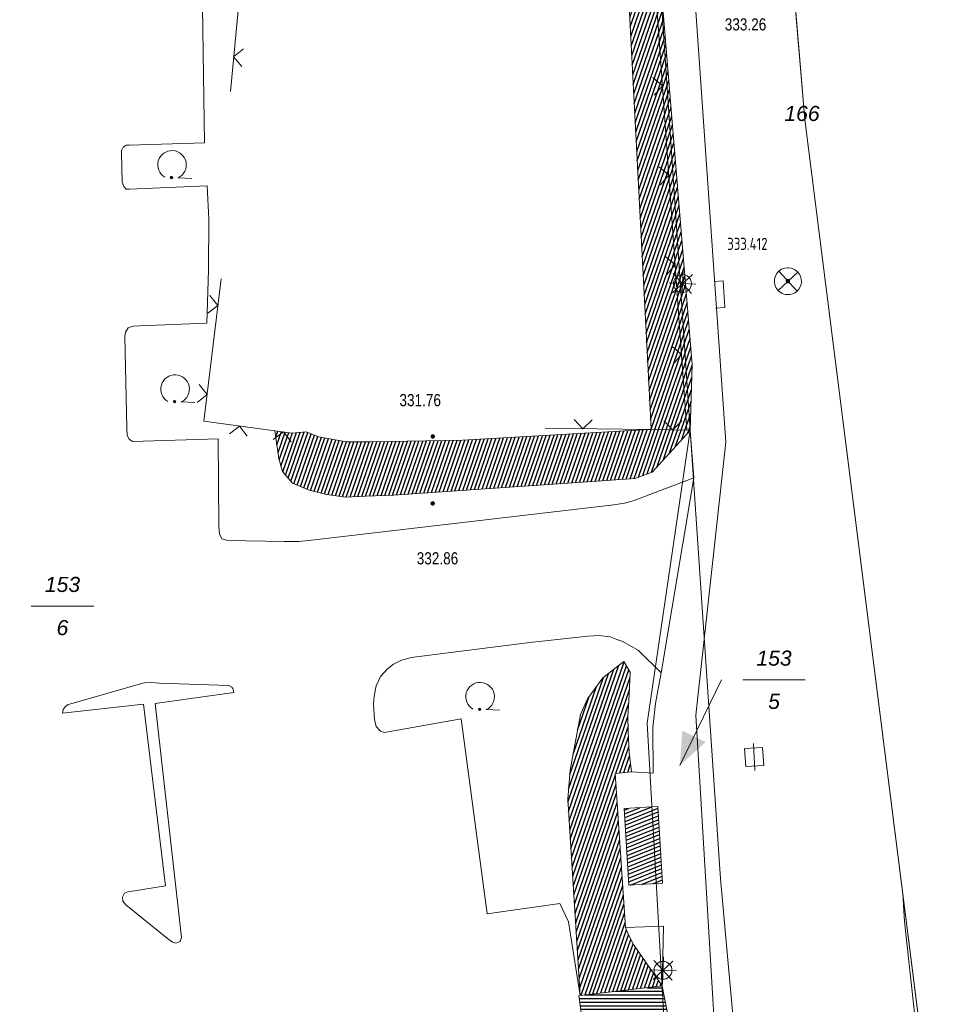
# Model space of a CAD drawing. Header units: metres. Extents: x 345144 to 348639, y 5629211 to 5635235.
# Tile 973 of 1056: x 347890 to 347941, y 5631118 to 5631172. Entities that reach past the tile are written whole.
import ezdxf
from ezdxf.enums import TextEntityAlignment as Align

# ---------------------------------------------------------------- set-up
doc = ezdxf.new("R2010")
doc.units = ezdxf.units.M
doc.header["$MEASUREMENT"] = 0
for name, color, linetype in [('011 Gebäude', 7, 'Continuous'), ('028 Geländeform', 7, 'Continuous'), ('028 Geländeform Ausg.', 7, 'Continuous'), ('065-066 Ver_Entsorgung', 7, 'Continuous'), ('065-066 Ver_Entsorgung Ausg.', 7, 'Continuous'), ('081-083 Topographie', 7, 'Continuous'), ('AX Flurstück', 7, 'Continuous'), ('Blatt', 7, 'Continuous'), ('Definitionslinie', 7, 'Continuous'), ('Gemeinde Lokation', 7, 'Continuous'), ('MG Präsentationsobjekt - Linie', 7, 'Continuous'), ('Ortsteil Lokation', 7, 'Continuous'), ('Präsentationsobjekt -Text (punktförmig)', 7, 'Continuous')]:
    doc.layers.add(name, color=color, linetype=linetype)
doc.styles.add('ARIAL', font='arial.ttf', dxfattribs={"height": 1})
doc.styles.add('ARIALIT', font='ariali.ttf', dxfattribs={"height": 1})
doc.styles.add('DIN-6776-IT', font='txt', dxfattribs={"height": 1})
pattern_1 = [(250.9552151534, (0, 0), (0.1890527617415, -0.065261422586), [])]

# ---------------------------------------------------------------- blocks, each defined once
blk = doc.blocks.new('alk_5742_nrw')
at = {"color": 134, "lineweight": 5, "true_color": 0x00b2b2, "flags": 128}
for points in [[(0, -1), (0, 1)], [(1, 0), (-1, 0)], [(0.707333, -0.707333), (-0.707333, 0.707333)], [(-0.707333, -0.707333), (0.707333, 0.707333)]]:
    blk.add_lwpolyline(points, dxfattribs=at)
at = {"color": 134, "lineweight": 5, "true_color": 0x00b2b2}
for start, end in [(0, 180), (180, 0)]:
    blk.add_arc((0, 0), 0.666667, start, end, dxfattribs=at)
blk = doc.blocks.new('alk_3504_nrw')
at = {"color": 134, "lineweight": 5, "true_color": 0x00b2b2, "flags": 128}
for points in [[(-0.729333, -0.684), (-0.707333, -0.707333), (0.707333, 0.707333)], [(-0.707333, 0.707333), (0.707333, -0.707333)]]:
    blk.add_lwpolyline(points, dxfattribs=at)
at = {"color": 134, "lineweight": 5, "true_color": 0x00b2b2}
for start, end in [(90, -90), (-90, 90)]:
    blk.add_arc((0, 0), 1, start, end, dxfattribs=at)
blk = doc.blocks.new('alk_043x_nrw')
h = blk.add_hatch(color=7)
edge = h.paths.add_edge_path(flags=0)
edge.add_arc((0, 0), 1, 180, 360, ccw=False)
edge.add_arc((0, 0), 1, 0, 180, ccw=False)
blk = doc.blocks.new('alk_7100_nrwx2')
at = {"true_color": 0x2e2e2e}
h = blk.add_hatch(color=250, dxfattribs=at)
edge = h.paths.add_edge_path(flags=0)
edge.add_arc((0.024073, -0.597267), 0.057254, 180, 360, ccw=False)
edge.add_arc((0.024073, -0.597267), 0.057255, 0, 180, ccw=False)
at = {"color": 250, "lineweight": 5, "true_color": 0x2e2e2e, "flags": 128}
blk.add_lwpolyline([(0.349382, -0.597267), (1, -0.597267)], dxfattribs=at)
at = {"color": 250, "lineweight": 5, "true_color": 0x2e2e2e}
for centre, radius, start, end in [((0.024073, 0.012362), 0.690995, -61.9148169, -118.0851831), ((0.024073, -0.597267), 0.057255, 0, 180), ((0.024073, -0.597267), 0.057254, 180, 0)]:
    blk.add_arc(centre, radius, start, end, dxfattribs=at)
blk = doc.blocks.new('swc_strasseneinlauf')
at = {"color": 7, "lineweight": 5, "flags": 128}
blk.add_lwpolyline([(-1, 0), (-1, -0.666667), (1, -0.666667), (1, 0)], dxfattribs=at)
blk = doc.blocks.new('3488_swc')
at = {"color": 7, "lineweight": 5, "flags": 128}
for points in [[(1, 0), (-1, 0)], [(0.666667, 0.666667), (-0.666667, 0.666667), (-0.666667, -0.666667), (0.666667, -0.666667), (0.666667, 0.666667)]]:
    blk.add_lwpolyline(points, dxfattribs=at)

msp = doc.modelspace()

# ---------------------------------------------------------------- hatches: boundary and pattern name
at = {"layer": '011 Gebäude', "true_color": 0x8f8f8f}
h = msp.add_hatch(dxfattribs=at)
h.set_pattern_fill('_USER', color=252, scale=0.2, angle=201.8823529, style=0, pattern_type=0)
h.set_pattern_definition([(201.882352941, (0, 0), (0.074540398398, -0.185590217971), [])])
h.paths.add_polyline_path([(347925.139, 5631128.662), (347925.474, 5631128.682), (347925.474, 5631128.682), (347925.732, 5631124.418), (347925.732, 5631124.418), (347925.382, 5631124.397), (347925.382, 5631124.397), (347923.858, 5631124.304), (347923.858, 5631124.304), (347923.599, 5631128.568), (347923.599, 5631128.568)], flags=0)
at = {"layer": '028 Geländeform', "true_color": 0xb27500}
h = msp.add_hatch(dxfattribs=at)
h.set_pattern_fill('_USER', color=44, scale=0.2, angle=250.9552152, style=0, pattern_type=0)
h.set_pattern_definition(pattern_1)
h.paths.add_polyline_path([(347927.27, 5631149.629), (347927.268, 5631149.629), (347927.268, 5631149.629), (347926.085, 5631149.656), (347926.085, 5631149.656), (347925.095, 5631149.678), (347925.095, 5631149.678), (347924.998, 5631151.56), (347924.998, 5631151.56), (347923.747, 5631175.745), (347923.747, 5631175.745), (347925.227, 5631175.839), (347925.227, 5631175.839), (347925.525, 5631175.858), (347925.525, 5631175.858), (347927.38, 5631153.279), (347927.38, 5631153.279)], flags=0)
h = msp.add_hatch(dxfattribs=at)
h.set_pattern_fill('_USER', color=44, scale=0.2, angle=250.9552152, style=0, pattern_type=0)
h.set_pattern_definition(pattern_1)
h.paths.add_polyline_path([(347927.27, 5631149.629), (347927.268, 5631149.627), (347927.268, 5631149.627), (347925.147, 5631147.306), (347925.147, 5631147.306), (347924.182, 5631146.955), (347924.182, 5631146.955), (347922.607, 5631146.829), (347922.607, 5631146.829), (347910.759, 5631146.022), (347910.759, 5631146.022), (347909.239, 5631145.957), (347909.239, 5631145.957), (347908.058, 5631145.908), (347908.058, 5631145.908), (347907.05, 5631146.06), (347907.05, 5631146.06), (347906.057, 5631146.3), (347906.057, 5631146.3), (347905.137, 5631146.689), (347905.137, 5631146.689), (347904.579, 5631147.327), (347904.579, 5631147.327), (347904.378, 5631148.06), (347904.378, 5631148.06), (347904.16, 5631149.604), (347904.16, 5631149.604), (347905.102, 5631149.477), (347905.102, 5631149.477), (347905.898, 5631149.553), (347905.898, 5631149.553), (347906.591, 5631149.272), (347906.591, 5631149.272), (347908.141, 5631148.992), (347908.141, 5631148.992), (347909.473, 5631148.98), (347909.473, 5631148.98), (347914.602, 5631149.074), (347914.602, 5631149.074), (347924.957, 5631149.67), (347924.957, 5631149.67), (347924.963, 5631149.67), (347924.963, 5631149.67), (347925.095, 5631149.678), (347925.095, 5631149.678), (347926.085, 5631149.656), (347926.085, 5631149.656), (347927.268, 5631149.629), (347927.268, 5631149.629)], flags=0)
h = msp.add_hatch(dxfattribs=at)
h.set_pattern_fill('_USER', color=44, scale=0.2, angle=250.9552152, style=0, pattern_type=0)
h.set_pattern_definition(pattern_1)
h.paths.add_polyline_path([(347923.101, 5631130.53), (347923.672, 5631121.948), (347923.672, 5631121.948), (347923.835, 5631121.541), (347923.835, 5631121.541), (347924.115, 5631120.998), (347924.115, 5631120.998), (347925.716, 5631118.699), (347925.716, 5631118.699), (347921.154, 5631118.174), (347921.154, 5631118.174), (347920.78, 5631124.074), (347920.78, 5631124.074), (347920.451, 5631129.087), (347920.451, 5631129.087), (347920.595, 5631130.705), (347920.595, 5631130.705), (347920.807, 5631131.918), (347920.807, 5631131.918), (347921.171, 5631133.815), (347921.171, 5631133.815), (347921.552, 5631134.68), (347921.552, 5631134.68), (347922.408, 5631135.851), (347922.408, 5631135.851), (347923.58, 5631136.761), (347923.58, 5631136.761), (347923.935, 5631136.165), (347923.935, 5631136.165), (347923.879, 5631134.888), (347923.879, 5631134.888), (347923.803, 5631133.72), (347923.803, 5631133.72), (347923.824, 5631132.838), (347923.824, 5631132.838), (347923.871, 5631131.697), (347923.871, 5631131.697), (347924.007, 5631130.622), (347924.007, 5631130.622)], flags=0)
at = {"layer": '081-083 Topographie'}
h = msp.add_hatch(dxfattribs=at)
h.set_pattern_fill('_USER', scale=0.2, style=0, pattern_type=0)
h.set_pattern_definition([(0, (0, 0), (0, 0.2), [])])
h.paths.add_polyline_path([(347921.154, 5631118.174), (347925.716, 5631118.699), (347925.716, 5631118.699), (347926.228, 5631116.036), (347926.228, 5631116.036), (347925.892, 5631115.993), (347925.892, 5631115.993), (347924.545, 5631115.789), (347924.545, 5631115.789), (347923.983, 5631115.7), (347923.983, 5631115.7), (347921.469, 5631115.353), (347921.469, 5631115.353), (347921.063, 5631118.157), (347921.063, 5631118.157)], flags=0)
at = {"layer": 'MG Präsentationsobjekt - Linie', "true_color": 0x5e5e5e}
msp.add_hatch(color=251, dxfattribs=at).paths.add_polyline_path([(347926.835778, 5631132.907468), (347928.130093, 5631132.27632), (347926.694, 5631130.974)], flags=0)

# ---------------------------------------------------------------- linework, layer by layer
at = {"layer": '011 Gebäude', "color": 251, "linetype": 'Continuous', "lineweight": 13, "true_color": 0x4f4f4f, "flags": 128}
msp.add_lwpolyline([(347925.139, 5631128.662), (347925.474, 5631128.682), (347925.474, 5631128.682), (347925.732, 5631124.418), (347925.732, 5631124.418), (347925.382, 5631124.397), (347925.382, 5631124.397), (347923.858, 5631124.304), (347923.858, 5631124.304), (347923.599, 5631128.568), (347923.599, 5631128.568), (347925.139, 5631128.662)], dxfattribs=at)
at = {"layer": '081-083 Topographie', "color": 7, "linetype": 'Continuous', "lineweight": 5, "flags": 128}
for points in [[(347955.03, 5630960.986), (347952.803, 5630974.853), (347952.803, 5630974.853), (347950.929, 5630987.89), (347950.929, 5630987.89), (347949.354, 5630998.886), (347949.354, 5630998.886), (347945.628, 5631021.708), (347945.628, 5631021.708), (347942.008, 5631046.566), (347942.008, 5631046.566), (347939.429, 5631063.019), (347939.429, 5631063.019), (347933.378, 5631102.479), (347933.378, 5631102.479), (347928.886, 5631112.106), (347928.886, 5631112.106), (347927.592, 5631133.765), (347927.592, 5631133.765), (347929.249, 5631148.964), (347929.249, 5631148.964), (347922.126, 5631251.314), (347922.126, 5631251.314), (347921.599, 5631258.336)], [(347901.678, 5631168.495), (347902.517, 5631177.319)], [(347927.469, 5631146.977), (347924.101, 5631145.708), (347924.101, 5631145.708), (347923.616, 5631145.571), (347923.616, 5631145.571), (347923.011, 5631145.472), (347923.011, 5631145.472), (347906.368, 5631143.535), (347906.368, 5631143.535), (347905.479, 5631143.442), (347905.479, 5631143.442), (347904.671, 5631143.438), (347904.671, 5631143.438), (347901.536, 5631143.498), (347901.536, 5631143.498), (347901.211, 5631143.595), (347901.211, 5631143.595), (347901.07, 5631143.857), (347901.07, 5631143.857), (347901.034, 5631144.271), (347901.034, 5631144.271), (347901.003, 5631149.162), (347901.003, 5631149.162), (347896.238, 5631149.001), (347896.238, 5631149.001), (347896.052, 5631149.13), (347896.052, 5631149.13), (347895.932, 5631149.346), (347895.932, 5631149.346), (347895.916, 5631149.759), (347895.916, 5631149.759), (347895.81, 5631154.846), (347895.81, 5631154.846), (347895.843, 5631155.087), (347895.843, 5631155.087), (347895.983, 5631155.324), (347895.983, 5631155.324), (347896.266, 5631155.425), (347896.266, 5631155.425), (347896.646, 5631155.443), (347896.646, 5631155.443), (347900.369, 5631155.585), (347900.369, 5631155.585), (347900.468, 5631158.547), (347900.468, 5631158.547), (347900.483, 5631161.391), (347900.483, 5631161.391), (347900.383, 5631163.24), (347900.383, 5631163.24), (347896.071, 5631163.048), (347896.071, 5631163.048), (347895.881, 5631163.055), (347895.881, 5631163.055), (347895.748, 5631163.204), (347895.748, 5631163.204), (347895.648, 5631163.442), (347895.648, 5631163.442), (347895.621, 5631165.065), (347895.621, 5631165.065), (347895.611, 5631165.2), (347895.611, 5631165.2), (347895.706, 5631165.386), (347895.706, 5631165.386), (347895.879, 5631165.511), (347895.879, 5631165.511), (347896.042, 5631165.494), (347896.042, 5631165.494), (347900.234, 5631165.639), (347900.234, 5631165.639), (347900.097, 5631175.718)], [(347901.159, 5631158.068), (347900.209, 5631150.132), (347900.209, 5631150.132), (347904.16, 5631149.604), (347904.16, 5631149.604), (347905.102, 5631149.477)], [(347924.007, 5631130.622), (347925.208, 5631130.551), (347925.208, 5631130.551), (347925.194, 5631133.09), (347925.194, 5631133.09), (347925.339, 5631134.414), (347925.339, 5631134.414), (347925.65, 5631136.132), (347925.65, 5631136.132), (347927.469, 5631146.977), (347927.469, 5631146.977), (347927.268, 5631149.627), (347927.268, 5631149.627), (347927.268, 5631149.629), (347927.268, 5631149.629), (347927.258, 5631149.762)], [(347925.65, 5631136.132), (347924.387, 5631137.37), (347924.387, 5631137.37), (347923.511, 5631137.866), (347923.511, 5631137.866), (347923.194, 5631137.987), (347923.194, 5631137.987), (347922.816, 5631138.14), (347922.816, 5631138.14), (347922.209, 5631138.215), (347922.209, 5631138.215), (347921.567, 5631138.174), (347921.567, 5631138.174), (347918.347, 5631137.816), (347918.347, 5631137.816), (347911.737, 5631136.989), (347911.737, 5631136.989), (347911.165, 5631136.808), (347911.165, 5631136.808), (347910.756, 5631136.619), (347910.756, 5631136.619), (347910.414, 5631136.351), (347910.414, 5631136.351), (347910.039, 5631135.926), (347910.039, 5631135.926), (347909.794, 5631135.413), (347909.794, 5631135.413), (347909.69, 5631134.832), (347909.69, 5631134.832), (347909.65, 5631134.376), (347909.65, 5631134.376), (347909.705, 5631133.538), (347909.705, 5631133.538), (347909.783, 5631133.133), (347909.783, 5631133.133), (347910.034, 5631132.875), (347910.034, 5631132.875), (347910.259, 5631132.816), (347910.259, 5631132.816), (347910.453, 5631132.853), (347910.453, 5631132.853), (347914.523, 5631133.568), (347914.523, 5631133.568), (347915.965, 5631122.721), (347915.965, 5631122.721), (347920.01, 5631123.289), (347920.01, 5631123.289), (347920.488, 5631122.272), (347920.488, 5631122.272), (347921.154, 5631118.174)], [(347895.702, 5631123.42), (347895.868, 5631123.211), (347895.868, 5631123.211), (347898.186, 5631121.331), (347898.186, 5631121.331), (347898.452, 5631121.137), (347898.452, 5631121.137), (347898.646, 5631121.079), (347898.646, 5631121.079), (347898.877, 5631121.179), (347898.877, 5631121.179), (347898.962, 5631121.392), (347898.962, 5631121.392), (347897.499, 5631134.427), (347897.499, 5631134.427), (347901.875, 5631135.035), (347901.875, 5631135.035), (347901.816, 5631135.254), (347901.816, 5631135.254), (347901.759, 5631135.327), (347901.759, 5631135.327), (347901.584, 5631135.43), (347901.584, 5631135.43), (347897.729, 5631135.554), (347897.729, 5631135.554), (347897.295, 5631135.597), (347897.295, 5631135.597), (347896.904, 5631135.578), (347896.904, 5631135.578), (347896.674, 5631135.511), (347896.674, 5631135.511), (347892.932, 5631134.448), (347892.932, 5631134.448), (347892.654, 5631134.36), (347892.654, 5631134.36), (347892.498, 5631134.262), (347892.498, 5631134.262), (347892.38, 5631134.079), (347892.38, 5631134.079), (347892.332, 5631133.876), (347892.332, 5631133.876), (347896.849, 5631134.38), (347896.849, 5631134.38), (347898.062, 5631124.28), (347898.062, 5631124.28), (347896.345, 5631124.002), (347896.345, 5631124.002), (347895.966, 5631123.93), (347895.966, 5631123.93), (347895.788, 5631123.857), (347895.788, 5631123.857), (347895.681, 5631123.644), (347895.681, 5631123.644), (347895.702, 5631123.42)], [(347939.099346, 5631123.830558), (347939.197, 5631122.282), (347939.197, 5631122.282), (347940.334, 5631111.923), (347940.334, 5631111.923), (347940.730177, 5631110.937747)], [(347923.672, 5631121.948), (347925.778, 5631122.03), (347925.778, 5631122.03), (347925.716, 5631118.699)]]:
    msp.add_lwpolyline(points, dxfattribs=at)
at = {"layer": 'AX Flurstück', "color": 8, "linetype": 'Continuous', "lineweight": 13, "true_color": 0x808080, "flags": 128}
for points in [[(347926.424, 5631253.18), (347933.647, 5631166.935), (347960.584, 5630953.98), (347975.383, 5630844.729)], [(347878.607, 5631077.715), (347873.928, 5631107.345), (347873.443, 5631110.628), (347871.448, 5631124.147), (347868.345, 5631148.019), (347867.41, 5631164.909), (347866.508, 5631176.433), (347866.375, 5631184.013), (347902.694, 5631180.917), (347925.271, 5631178.999), (347925.433, 5631177.005), (347927.27, 5631149.629), (347924.873, 5631133.335), (347926.064, 5631112.42), (347931.637, 5631101.29), (347933.798, 5631086.901), (347904.762, 5631082.067), (347878.607, 5631077.715)], [(347973.47, 5630827.449), (347968.877, 5630856.525), (347965.66, 5630876.849), (347966.003, 5630876.905), (347962.535, 5630898.93), (347955.05, 5630948.187), (347953.42, 5630958.069), (347952.505, 5630964.111), (347949.981, 5630980.804), (347944.018, 5631020.252), (347941.41, 5631037.164), (347940.732, 5631041.562), (347936.788, 5631067.143), (347936.502, 5631068.989), (347933.798, 5631086.901), (347931.637, 5631101.29), (347931.254, 5631103.847), (347929.915, 5631114.008), (347928.957, 5631124.654), (347927.27, 5631149.629), (347925.433, 5631177.005)], [(347927.27, 5631149.629), (347928.957, 5631124.654), (347929.915, 5631114.008), (347931.254, 5631103.847), (347931.637, 5631101.29), (347926.064, 5631112.42), (347924.873, 5631133.335), (347927.27, 5631149.629)]]:
    msp.add_lwpolyline(points, dxfattribs=at)
at = {"layer": 'Blatt', "color": 205, "linetype": 'Continuous', "lineweight": 5, "true_color": 0x873099, "flags": 128}
msp.add_lwpolyline([(347960.584, 5630953.98), (347963.101, 5630935.4), (347874.464, 5630937.896), (347881.503, 5631187.771), (347932.021, 5631186.349), (347933.647, 5631166.935), (347960.584, 5630953.98)], dxfattribs=at)
at = {"layer": 'Definitionslinie', "color": 7, "linetype": 'Continuous', "lineweight": 5, "flags": 128}
for points in [[(347922.126, 5631251.314), (347929.249, 5631148.964)], [(347901.678, 5631168.495), (347902.517, 5631177.319)], [(347900.097, 5631175.718), (347900.234, 5631165.639)], [(347919.191, 5631149.745), (347924.957, 5631149.67), (347924.957, 5631149.67), (347924.963, 5631149.67), (347924.963, 5631149.67), (347926.085, 5631149.656), (347926.085, 5631149.656), (347927.081, 5631149.643), (347925.227, 5631175.839), (347925.227, 5631175.839), (347925.222, 5631175.904)], [(347902.406, 5631170.869), (347901.861, 5631170.418), (347902.311, 5631169.873)], [(347902.406, 5631170.869), (347901.861, 5631170.418), (347902.311, 5631169.873)], [(347925.261, 5631168.278), (347925.725, 5631168.811), (347925.19, 5631169.275)], [(347896.042, 5631165.494), (347900.234, 5631165.639)], [(347895.611, 5631165.2), (347895.706, 5631165.386)], [(347895.611, 5631165.2), (347895.621, 5631165.065)], [(347895.621, 5631165.065), (347895.648, 5631163.442)], [(347895.706, 5631165.386), (347895.879, 5631165.511)], [(347895.879, 5631165.511), (347896.042, 5631165.494)], [(347925.614, 5631163.291), (347926.077, 5631163.824), (347925.544, 5631164.287)], [(347895.648, 5631163.442), (347895.748, 5631163.204)], [(347895.748, 5631163.204), (347895.881, 5631163.055)], [(347895.881, 5631163.055), (347896.071, 5631163.048)], [(347896.071, 5631163.048), (347900.383, 5631163.24)], [(347900.383, 5631163.24), (347900.483, 5631161.391)], [(347900.483, 5631161.391), (347900.468, 5631158.547)], [(347925.967, 5631158.304), (347926.43, 5631158.838), (347925.896, 5631159.301)], [(347900.468, 5631158.547), (347900.369, 5631155.585)], [(347900.209, 5631150.132), (347901.159, 5631158.068)], [(347900.425, 5631156.145), (347900.981, 5631156.582), (347900.544, 5631157.138)], [(347900.425, 5631156.145), (347900.981, 5631156.582), (347900.544, 5631157.138)], [(347895.843, 5631155.087), (347895.983, 5631155.324)], [(347895.983, 5631155.324), (347896.266, 5631155.425)], [(347896.266, 5631155.425), (347896.646, 5631155.443)], [(347896.646, 5631155.443), (347900.369, 5631155.585)], [(347895.81, 5631154.846), (347895.843, 5631155.087)], [(347895.81, 5631154.846), (347895.916, 5631149.759)], [(347926.32, 5631153.317), (347926.783, 5631153.851), (347926.249, 5631154.314)], [(347899.831, 5631151.181), (347900.387, 5631151.618), (347899.95, 5631152.174)], [(347899.831, 5631151.181), (347900.387, 5631151.618), (347899.95, 5631152.174)], [(347920.809, 5631150.224), (347921.301, 5631149.718), (347921.808, 5631150.211)], [(347895.916, 5631149.759), (347895.932, 5631149.346)], [(347900.209, 5631150.132), (347904.16, 5631149.604)], [(347902.614, 5631149.306), (347902.185, 5631149.868), (347901.623, 5631149.439)], [(347902.614, 5631149.306), (347902.185, 5631149.868), (347901.623, 5631149.439)], [(347925.807, 5631150.159), (347926.3, 5631149.653), (347926.806, 5631150.147)], [(347927.258, 5631149.762), (347927.268, 5631149.629), (347927.268, 5631149.629), (347927.268, 5631149.627), (347927.268, 5631149.627), (347927.469, 5631146.977)], [(347895.932, 5631149.346), (347896.052, 5631149.13)], [(347896.052, 5631149.13), (347896.238, 5631149.001)], [(347896.238, 5631149.001), (347901.003, 5631149.162)], [(347901.003, 5631149.162), (347901.034, 5631144.271)], [(347905.06, 5631148.978), (347904.631, 5631149.541), (347904.069, 5631149.112)], [(347905.06, 5631148.978), (347904.631, 5631149.541), (347904.069, 5631149.112)], [(347904.16, 5631149.604), (347905.102, 5631149.477)], [(347927.592, 5631133.765), (347929.249, 5631148.964)], [(347924.101, 5631145.708), (347927.469, 5631146.977)], [(347925.65, 5631136.132), (347927.469, 5631146.977)], [(347906.368, 5631143.535), (347923.011, 5631145.472)], [(347923.011, 5631145.472), (347923.616, 5631145.571)], [(347923.616, 5631145.571), (347924.101, 5631145.708)], [(347901.034, 5631144.271), (347901.07, 5631143.857)], [(347901.07, 5631143.857), (347901.211, 5631143.595)], [(347901.211, 5631143.595), (347901.536, 5631143.498)], [(347901.536, 5631143.498), (347904.671, 5631143.438)], [(347904.671, 5631143.438), (347905.479, 5631143.442)], [(347905.479, 5631143.442), (347906.368, 5631143.535)], [(347918.347, 5631137.816), (347921.567, 5631138.174)], [(347921.567, 5631138.174), (347922.209, 5631138.215)], [(347922.209, 5631138.215), (347922.816, 5631138.14)], [(347922.816, 5631138.14), (347923.194, 5631137.987)], [(347911.737, 5631136.989), (347918.347, 5631137.816)], [(347923.194, 5631137.987), (347923.511, 5631137.866)], [(347923.511, 5631137.866), (347924.387, 5631137.37)], [(347924.387, 5631137.37), (347925.65, 5631136.132)], [(347910.414, 5631136.351), (347910.756, 5631136.619)], [(347910.756, 5631136.619), (347911.165, 5631136.808)], [(347911.165, 5631136.808), (347911.737, 5631136.989)], [(347909.794, 5631135.413), (347910.039, 5631135.926)], [(347910.039, 5631135.926), (347910.414, 5631136.351)], [(347925.339, 5631134.414), (347925.65, 5631136.132)], [(347892.932, 5631134.448), (347896.674, 5631135.511)], [(347896.674, 5631135.511), (347896.904, 5631135.578)], [(347896.904, 5631135.578), (347897.295, 5631135.597)], [(347897.295, 5631135.597), (347897.729, 5631135.554)], [(347897.729, 5631135.554), (347901.584, 5631135.43)], [(347901.584, 5631135.43), (347901.759, 5631135.327)], [(347909.69, 5631134.832), (347909.794, 5631135.413)], [(347897.499, 5631134.427), (347901.875, 5631135.035)], [(347901.759, 5631135.327), (347901.816, 5631135.254)], [(347901.816, 5631135.254), (347901.875, 5631135.035)], [(347909.65, 5631134.376), (347909.69, 5631134.832)], [(347892.332, 5631133.876), (347896.849, 5631134.38)], [(347892.498, 5631134.262), (347892.654, 5631134.36)], [(347892.654, 5631134.36), (347892.932, 5631134.448)], [(347896.849, 5631134.38), (347898.062, 5631124.28)], [(347897.499, 5631134.427), (347898.962, 5631121.392)], [(347909.65, 5631134.376), (347909.705, 5631133.538)], [(347925.194, 5631133.09), (347925.339, 5631134.414)], [(347892.332, 5631133.876), (347892.38, 5631134.079)], [(347892.38, 5631134.079), (347892.498, 5631134.262)], [(347927.592, 5631133.765), (347928.886, 5631112.106)], [(347909.705, 5631133.538), (347909.783, 5631133.133)], [(347910.453, 5631132.853), (347914.523, 5631133.568)], [(347914.523, 5631133.568), (347915.965, 5631122.721)], [(347909.783, 5631133.133), (347910.034, 5631132.875)], [(347910.034, 5631132.875), (347910.259, 5631132.816)], [(347910.259, 5631132.816), (347910.453, 5631132.853)], [(347925.194, 5631133.09), (347925.208, 5631130.551)], [(347924.007, 5631130.622), (347925.208, 5631130.551)], [(347895.788, 5631123.857), (347895.966, 5631123.93)], [(347895.966, 5631123.93), (347896.345, 5631124.002)], [(347896.345, 5631124.002), (347898.062, 5631124.28)], [(347895.681, 5631123.644), (347895.788, 5631123.857)], [(347895.681, 5631123.644), (347895.702, 5631123.42)], [(347895.702, 5631123.42), (347895.868, 5631123.211)], [(347939.099346, 5631123.830558), (347939.197, 5631122.282)], [(347895.868, 5631123.211), (347898.186, 5631121.331)], [(347915.965, 5631122.721), (347920.01, 5631123.289)], [(347920.01, 5631123.289), (347920.488, 5631122.272)], [(347920.488, 5631122.272), (347921.154, 5631118.174)], [(347939.197, 5631122.282), (347940.334, 5631111.923)], [(347923.672, 5631121.948), (347925.778, 5631122.03)], [(347925.778, 5631122.03), (347925.716, 5631118.699)], [(347898.186, 5631121.331), (347898.452, 5631121.137)], [(347898.452, 5631121.137), (347898.646, 5631121.079)], [(347898.646, 5631121.079), (347898.877, 5631121.179)], [(347898.877, 5631121.179), (347898.962, 5631121.392)], [(347921.154, 5631118.174), (347925.716, 5631118.699)], [(347925.716, 5631118.699), (347926.228, 5631116.036)], [(347921.063, 5631118.157), (347921.154, 5631118.174)], [(347921.063, 5631118.157), (347921.469, 5631115.353)]]:
    msp.add_lwpolyline(points, dxfattribs=at)
at = {"layer": 'Definitionslinie', "color": 44, "linetype": 'Continuous', "lineweight": 5, "true_color": 0xb27500, "flags": 128}
for points in [[(347923.747, 5631175.745), (347924.998, 5631151.56)], [(347925.525, 5631175.858), (347927.38, 5631153.279)], [(347927.38, 5631153.279), (347927.27, 5631149.629)], [(347924.998, 5631151.56), (347925.095, 5631149.678)], [(347914.602, 5631149.074), (347924.957, 5631149.67), (347924.957, 5631149.67), (347924.963, 5631149.67), (347924.963, 5631149.67), (347925.095, 5631149.678)], [(347925.095, 5631149.678), (347926.085, 5631149.656), (347926.085, 5631149.656), (347927.268, 5631149.629), (347927.268, 5631149.629), (347927.27, 5631149.629)], [(347925.095, 5631149.678), (347926.085, 5631149.656), (347926.085, 5631149.656), (347927.268, 5631149.629), (347927.268, 5631149.629), (347927.27, 5631149.629)], [(347925.147, 5631147.306), (347927.268, 5631149.627), (347927.268, 5631149.627), (347927.27, 5631149.629)], [(347904.16, 5631149.604), (347905.102, 5631149.477)], [(347904.16, 5631149.604), (347904.378, 5631148.06)], [(347905.102, 5631149.477), (347905.898, 5631149.553)], [(347905.898, 5631149.553), (347906.591, 5631149.272)], [(347906.591, 5631149.272), (347908.141, 5631148.992)], [(347909.473, 5631148.98), (347914.602, 5631149.074)], [(347908.141, 5631148.992), (347909.473, 5631148.98)], [(347904.378, 5631148.06), (347904.579, 5631147.327)], [(347904.579, 5631147.327), (347905.137, 5631146.689)], [(347922.607, 5631146.829), (347924.182, 5631146.955)], [(347924.182, 5631146.955), (347925.147, 5631147.306)], [(347905.137, 5631146.689), (347906.057, 5631146.3)], [(347910.759, 5631146.022), (347922.607, 5631146.829)], [(347906.057, 5631146.3), (347907.05, 5631146.06)], [(347907.05, 5631146.06), (347908.058, 5631145.908)], [(347908.058, 5631145.908), (347909.239, 5631145.957)], [(347909.239, 5631145.957), (347910.759, 5631146.022)], [(347922.408, 5631135.851), (347923.58, 5631136.761)], [(347923.58, 5631136.761), (347923.935, 5631136.165)], [(347923.879, 5631134.888), (347923.935, 5631136.165)], [(347921.552, 5631134.68), (347922.408, 5631135.851)], [(347923.803, 5631133.72), (347923.879, 5631134.888)], [(347921.171, 5631133.815), (347921.552, 5631134.68)], [(347920.807, 5631131.918), (347921.171, 5631133.815)], [(347923.803, 5631133.72), (347923.824, 5631132.838)], [(347923.824, 5631132.838), (347923.871, 5631131.697)], [(347920.595, 5631130.705), (347920.807, 5631131.918)], [(347923.871, 5631131.697), (347924.007, 5631130.622)], [(347920.451, 5631129.087), (347920.595, 5631130.705)], [(347923.101, 5631130.53), (347924.007, 5631130.622)], [(347923.101, 5631130.53), (347923.672, 5631121.948)], [(347920.451, 5631129.087), (347920.78, 5631124.074)], [(347920.78, 5631124.074), (347921.154, 5631118.174)], [(347923.672, 5631121.948), (347923.835, 5631121.541)], [(347923.835, 5631121.541), (347924.115, 5631120.998)], [(347924.115, 5631120.998), (347925.716, 5631118.699)], [(347921.154, 5631118.174), (347925.716, 5631118.699)]]:
    msp.add_lwpolyline(points, dxfattribs=at)
at = {"layer": 'Gemeinde Lokation', "color": 7, "linetype": 'Continuous', "lineweight": 5, "flags": 128}
msp.add_lwpolyline([(347899.031, 5631693.561), (347926.631, 5631600.505), (347925.405, 5631534.986), (347926.23, 5631453.062), (347924.572, 5631371.352), (347926.424, 5631253.18), (347933.647, 5631166.935), (347960.584, 5630953.98), (347975.383, 5630844.729), (348005.705, 5630725.733), (348023.631, 5630546.345), (348034.821, 5630453.592), (348037.99, 5630386.322), (348038.853, 5630367.26), (348034.949, 5630313.579)], dxfattribs=at)
at = {"layer": 'MG Präsentationsobjekt - Linie', "color": 251, "linetype": 'Continuous', "lineweight": 13, "true_color": 0x5e5e5e, "flags": 128}
msp.add_lwpolyline([(347926.694, 5631130.974), (347929.02, 5631135.744)], dxfattribs=at)
at = {"layer": 'Ortsteil Lokation', "color": 7, "linetype": 'Continuous', "lineweight": 5, "flags": 128}
msp.add_lwpolyline([(347725.956, 5632057.39), (347769.164, 5631969.901), (347835.901, 5631869.724), (347875.026, 5631799.405), (347883.211, 5631764.659), (347899.031, 5631693.561), (347926.631, 5631600.505), (347925.405, 5631534.986), (347926.23, 5631453.062), (347924.572, 5631371.352), (347926.424, 5631253.18), (347933.647, 5631166.935), (347960.584, 5630953.98), (347975.383, 5630844.729), (348005.705, 5630725.733), (348023.631, 5630546.345), (348034.821, 5630453.592), (348037.99, 5630386.322), (348038.853, 5630367.26), (348034.949, 5630313.579)], dxfattribs=at)
at = {"layer": 'Präsentationsobjekt -Text (punktförmig)', "color": 251, "linetype": 'Continuous', "lineweight": 13, "true_color": 0x5e5e5e, "flags": 128}
for points in [[(347890.5924, 5631139.84652), (347894.0736, 5631139.84652)], [(347930.1934, 5631135.74352), (347933.6746, 5631135.74352)]]:
    msp.add_lwpolyline(points, dxfattribs=at)

# ---------------------------------------------------------------- block references
at = {"layer": '028 Geländeform', "xscale": 0.125, "yscale": 0.125}
for p, rotation in [((347932.708, 5631157.929), -2.325521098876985), ((347912.944, 5631149.289), -2.325521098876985), ((347912.937, 5631145.56), -2.326094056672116)]:
    msp.add_blockref('alk_043x_nrw', p, dxfattribs=dict(at, rotation=rotation))
at = {"layer": '065-066 Ver_Entsorgung', "xscale": 0.75, "yscale": 0.75}
for name, p, rotation in [('alk_5742_nrw', (347926.839, 5631157.799), -2.326094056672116), ('alk_3504_nrw', (347932.708, 5631157.929), -2.325521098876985), ('alk_5742_nrw', (347925.756, 5631119.568), -2.325521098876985), ('alk_5742_nrw', (347925.756, 5631119.568), -2.325521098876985)]:
    msp.add_blockref(name, p, dxfattribs=dict(at, rotation=rotation))
at = {"layer": '065-066 Ver_Entsorgung Ausg.', "xscale": 0.75, "yscale": 0.75}
for name, p, rotation in [('swc_strasseneinlauf', (347928.655, 5631157.171), 93.8174844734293), ('3488_swc', (347930.829, 5631131.446), -86.53077912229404)]:
    msp.add_blockref(name, p, dxfattribs=dict(at, rotation=rotation))
at = {"layer": '081-083 Topographie', "xscale": 1.15275, "yscale": 1.15275}
for p, rotation in [((347898.402, 5631164.388), -2.326094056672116), ((347898.572, 5631151.91), -2.326094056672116), ((347915.546, 5631134.787), -2.325521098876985)]:
    msp.add_blockref('alk_7100_nrwx2', p, dxfattribs=dict(at, rotation=rotation))

# ---------------------------------------------------------------- texts
at = {"layer": '028 Geländeform Ausg.', "color": 44, "true_color": 0xb27500, "style": 'ARIAL', "width": 0.8}
for s, p in [('333.26', (347929.193, 5631171.887)), ('331.76', (347911.087, 5631150.971)), ('332.86', (347912.049, 5631142.165))]:
    msp.add_text(s, height=0.6761367, dxfattribs=at).set_placement(p)
at = {"layer": '065-066 Ver_Entsorgung Ausg.', "color": 134, "true_color": 0x00b2b2, "style": 'DIN-6776-IT', "width": 0.8}
msp.add_text('333.412', height=0.6762, dxfattribs=at).set_placement((347929.335, 5631159.669))
at = {"layer": 'Präsentationsobjekt -Text (punktförmig)', "color": 8, "true_color": 0x808080, "style": 'ARIALIT'}
for s, p in [('166', (347933.491, 5631167.267)), ('153', (347892.333, 5631141.04988)), ('6', (347892.333, 5631138.64316)), ('153', (347931.934, 5631136.94688)), ('5', (347931.934, 5631134.54016))]:
    msp.add_text(s, height=0.8421, dxfattribs=at).set_placement(p, align=Align.MIDDLE_CENTER)

doc.saveas('drawing.dxf')
